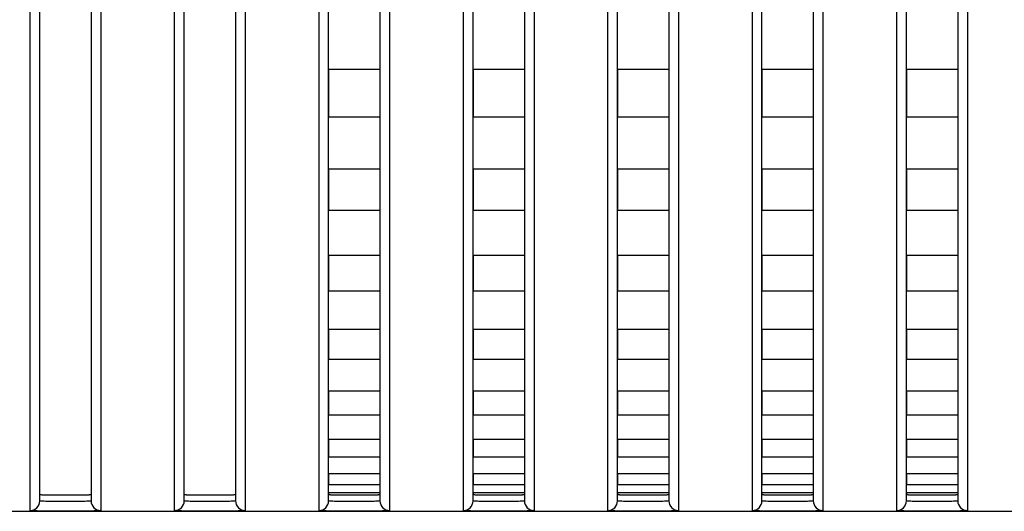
# Model space of a CAD drawing. Header units: millimetres. Extents: x -6054 to 364, y -1866 to 3094.
# Tile 282 of 360: x -3879 to -3848, y 1484 to 1499. Entities that reach past the tile are written whole.
import ezdxf

# ---------------------------------------------------------------- set-up
doc = ezdxf.new("R2010")
doc.units = ezdxf.units.MM
doc.header["$LTSCALE"] = 65.395
doc.layers.get('0').update_dxf_attribs({"linetype": 'CONTINUOUS'})

msp = doc.modelspace()

# ---------------------------------------------------------------- linework, layer by layer
at = {"linetype": 'Continuous'}
for p, q in [((-3878.223, 1484.478), (-3878.223, 1514.359)), ((-3876.623, 1514.359), (-3876.623, 1484.478)), ((-3873.723, 1484.478), (-3873.723, 1514.359)), ((-3872.123, 1514.359), (-3872.123, 1484.478)), ((-3869.223, 1484.478), (-3869.223, 1514.359)), ((-3867.623, 1514.359), (-3867.623, 1484.478)), ((-3864.723, 1484.478), (-3864.723, 1514.359)), ((-3863.123, 1514.359), (-3863.123, 1484.478)), ((-3860.223, 1484.478), (-3860.223, 1514.359)), ((-3858.623, 1514.359), (-3858.623, 1484.478)), ((-3855.723, 1484.478), (-3855.723, 1514.359)), ((-3854.123, 1514.359), (-3854.123, 1484.478)), ((-3851.223, 1484.478), (-3851.223, 1514.359)), ((-3849.623, 1514.359), (-3849.623, 1484.478)), ((-3878.523, 1484.178), (-3878.523, 1513.867)), ((-3878.223, 1484.678), (-3878.223, 1514.091)), ((-3878.223, 1484.678), (-3878.223, 1514.091)), ((-3876.623, 1514.091), (-3876.623, 1484.678)), ((-3876.623, 1514.091), (-3876.623, 1484.678)), ((-3876.323, 1513.867), (-3876.323, 1484.178)), ((-3874.023, 1484.178), (-3874.023, 1513.867)), ((-3873.723, 1484.678), (-3873.723, 1514.091)), ((-3873.723, 1484.678), (-3873.723, 1514.091)), ((-3872.123, 1514.091), (-3872.123, 1484.678)), ((-3872.123, 1514.091), (-3872.123, 1484.678)), ((-3871.823, 1513.867), (-3871.823, 1484.178)), ((-3869.523, 1484.178), (-3869.523, 1513.867)), ((-3867.323, 1513.867), (-3867.323, 1484.178)), ((-3865.023, 1484.178), (-3865.023, 1513.867)), ((-3862.823, 1513.867), (-3862.823, 1484.178)), ((-3860.523, 1484.178), (-3860.523, 1513.867)), ((-3858.323, 1513.867), (-3858.323, 1484.178)), ((-3856.023, 1484.178), (-3856.023, 1513.867)), ((-3853.823, 1513.867), (-3853.823, 1484.178)), ((-3851.523, 1484.178), (-3851.523, 1513.867)), ((-3849.323, 1513.867), (-3849.323, 1484.178)), ((-3867.623, 1497.91), (-3869.223, 1497.91)), ((-3867.623, 1497.91), (-3869.223, 1497.91)), ((-3869.223, 1497.91), (-3869.223, 1496.425)), ((-3869.223, 1497.91), (-3869.223, 1496.425)), ((-3867.623, 1497.91), (-3867.623, 1496.425)), ((-3867.623, 1497.91), (-3867.623, 1496.425)), ((-3863.123, 1497.91), (-3864.723, 1497.91)), ((-3863.123, 1497.91), (-3864.723, 1497.91)), ((-3864.723, 1497.91), (-3864.723, 1496.425)), ((-3864.723, 1497.91), (-3864.723, 1496.425)), ((-3863.123, 1497.91), (-3863.123, 1496.425)), ((-3863.123, 1497.91), (-3863.123, 1496.425)), ((-3858.623, 1497.91), (-3860.223, 1497.91)), ((-3858.623, 1497.91), (-3860.223, 1497.91)), ((-3860.223, 1497.91), (-3860.223, 1496.425)), ((-3860.223, 1497.91), (-3860.223, 1496.425)), ((-3858.623, 1497.91), (-3858.623, 1496.425)), ((-3858.623, 1497.91), (-3858.623, 1496.425)), ((-3854.123, 1497.91), (-3855.723, 1497.91)), ((-3854.123, 1497.91), (-3855.723, 1497.91)), ((-3855.723, 1497.91), (-3855.723, 1496.425)), ((-3855.723, 1497.91), (-3855.723, 1496.425)), ((-3854.123, 1497.91), (-3854.123, 1496.425)), ((-3854.123, 1497.91), (-3854.123, 1496.425)), ((-3849.623, 1497.91), (-3851.223, 1497.91)), ((-3849.623, 1497.91), (-3851.223, 1497.91)), ((-3851.223, 1497.91), (-3851.223, 1496.425)), ((-3851.223, 1497.91), (-3851.223, 1496.425)), ((-3849.623, 1497.91), (-3849.623, 1496.425)), ((-3849.623, 1497.91), (-3849.623, 1496.425)), ((-3867.623, 1496.425), (-3869.223, 1496.425)), ((-3867.623, 1496.425), (-3869.223, 1496.425)), ((-3863.123, 1496.425), (-3864.723, 1496.425)), ((-3863.123, 1496.425), (-3864.723, 1496.425)), ((-3858.623, 1496.425), (-3860.223, 1496.425)), ((-3858.623, 1496.425), (-3860.223, 1496.425)), ((-3854.123, 1496.425), (-3855.723, 1496.425)), ((-3854.123, 1496.425), (-3855.723, 1496.425)), ((-3849.623, 1496.425), (-3851.223, 1496.425)), ((-3849.623, 1496.425), (-3851.223, 1496.425)), ((-3867.623, 1494.806), (-3869.223, 1494.806)), ((-3867.623, 1494.806), (-3869.223, 1494.806)), ((-3869.223, 1494.806), (-3869.223, 1493.513)), ((-3869.223, 1494.806), (-3869.223, 1493.513)), ((-3867.623, 1494.806), (-3867.623, 1493.513)), ((-3867.623, 1494.806), (-3867.623, 1493.513)), ((-3863.123, 1494.806), (-3864.723, 1494.806)), ((-3863.123, 1494.806), (-3864.723, 1494.806)), ((-3864.723, 1494.806), (-3864.723, 1493.513)), ((-3864.723, 1494.806), (-3864.723, 1493.513)), ((-3863.123, 1494.806), (-3863.123, 1493.513)), ((-3863.123, 1494.806), (-3863.123, 1493.513)), ((-3858.623, 1494.806), (-3860.223, 1494.806)), ((-3858.623, 1494.806), (-3860.223, 1494.806)), ((-3860.223, 1494.806), (-3860.223, 1493.513)), ((-3860.223, 1494.806), (-3860.223, 1493.513)), ((-3858.623, 1494.806), (-3858.623, 1493.513)), ((-3858.623, 1494.806), (-3858.623, 1493.513)), ((-3854.123, 1494.806), (-3855.723, 1494.806)), ((-3854.123, 1494.806), (-3855.723, 1494.806)), ((-3855.723, 1494.806), (-3855.723, 1493.513)), ((-3855.723, 1494.806), (-3855.723, 1493.513)), ((-3854.123, 1494.806), (-3854.123, 1493.513)), ((-3854.123, 1494.806), (-3854.123, 1493.513)), ((-3849.623, 1494.806), (-3851.223, 1494.806)), ((-3849.623, 1494.806), (-3851.223, 1494.806)), ((-3851.223, 1494.806), (-3851.223, 1493.513)), ((-3851.223, 1494.806), (-3851.223, 1493.513)), ((-3849.623, 1494.806), (-3849.623, 1493.513)), ((-3849.623, 1494.806), (-3849.623, 1493.513)), ((-3867.623, 1493.513), (-3869.223, 1493.513)), ((-3867.623, 1493.513), (-3869.223, 1493.513)), ((-3863.123, 1493.513), (-3864.723, 1493.513)), ((-3863.123, 1493.513), (-3864.723, 1493.513)), ((-3858.623, 1493.513), (-3860.223, 1493.513)), ((-3858.623, 1493.513), (-3860.223, 1493.513)), ((-3854.123, 1493.513), (-3855.723, 1493.513)), ((-3854.123, 1493.513), (-3855.723, 1493.513)), ((-3849.623, 1493.513), (-3851.223, 1493.513)), ((-3849.623, 1493.513), (-3851.223, 1493.513)), ((-3867.623, 1492.112), (-3869.223, 1492.112)), ((-3867.623, 1492.112), (-3869.223, 1492.112)), ((-3869.223, 1492.112), (-3869.223, 1491.001)), ((-3869.223, 1492.112), (-3869.223, 1491.001)), ((-3867.623, 1492.112), (-3867.623, 1491.001)), ((-3867.623, 1492.112), (-3867.623, 1491.001)), ((-3863.123, 1492.112), (-3864.723, 1492.112)), ((-3863.123, 1492.112), (-3864.723, 1492.112)), ((-3864.723, 1492.112), (-3864.723, 1491.001)), ((-3864.723, 1492.112), (-3864.723, 1491.001)), ((-3863.123, 1492.112), (-3863.123, 1491.001)), ((-3863.123, 1492.112), (-3863.123, 1491.001)), ((-3858.623, 1492.112), (-3860.223, 1492.112)), ((-3858.623, 1492.112), (-3860.223, 1492.112)), ((-3860.223, 1492.112), (-3860.223, 1491.001)), ((-3860.223, 1492.112), (-3860.223, 1491.001)), ((-3858.623, 1492.112), (-3858.623, 1491.001)), ((-3858.623, 1492.112), (-3858.623, 1491.001)), ((-3854.123, 1492.112), (-3855.723, 1492.112)), ((-3854.123, 1492.112), (-3855.723, 1492.112)), ((-3855.723, 1492.112), (-3855.723, 1491.001)), ((-3855.723, 1492.112), (-3855.723, 1491.001)), ((-3854.123, 1492.112), (-3854.123, 1491.001)), ((-3854.123, 1492.112), (-3854.123, 1491.001)), ((-3849.623, 1492.112), (-3851.223, 1492.112)), ((-3849.623, 1492.112), (-3851.223, 1492.112)), ((-3851.223, 1492.112), (-3851.223, 1491.001)), ((-3851.223, 1492.112), (-3851.223, 1491.001)), ((-3849.623, 1492.112), (-3849.623, 1491.001)), ((-3849.623, 1492.112), (-3849.623, 1491.001)), ((-3867.623, 1491.001), (-3869.223, 1491.001)), ((-3867.623, 1491.001), (-3869.223, 1491.001)), ((-3863.123, 1491.001), (-3864.723, 1491.001)), ((-3863.123, 1491.001), (-3864.723, 1491.001)), ((-3858.623, 1491.001), (-3860.223, 1491.001)), ((-3858.623, 1491.001), (-3860.223, 1491.001)), ((-3854.123, 1491.001), (-3855.723, 1491.001)), ((-3854.123, 1491.001), (-3855.723, 1491.001)), ((-3849.623, 1491.001), (-3851.223, 1491.001)), ((-3849.623, 1491.001), (-3851.223, 1491.001)), ((-3867.623, 1489.808), (-3869.223, 1489.808)), ((-3867.623, 1489.808), (-3869.223, 1489.808)), ((-3869.223, 1489.808), (-3869.223, 1488.875)), ((-3869.223, 1489.808), (-3869.223, 1488.875)), ((-3867.623, 1489.808), (-3867.623, 1488.875)), ((-3867.623, 1489.808), (-3867.623, 1488.875)), ((-3863.123, 1489.808), (-3864.723, 1489.808)), ((-3863.123, 1489.808), (-3864.723, 1489.808)), ((-3864.723, 1489.808), (-3864.723, 1488.875)), ((-3864.723, 1489.808), (-3864.723, 1488.875)), ((-3863.123, 1489.808), (-3863.123, 1488.875)), ((-3863.123, 1489.808), (-3863.123, 1488.875)), ((-3858.623, 1489.808), (-3860.223, 1489.808)), ((-3858.623, 1489.808), (-3860.223, 1489.808)), ((-3860.223, 1489.808), (-3860.223, 1488.875)), ((-3860.223, 1489.808), (-3860.223, 1488.875)), ((-3858.623, 1489.808), (-3858.623, 1488.875)), ((-3858.623, 1489.808), (-3858.623, 1488.875)), ((-3854.123, 1489.808), (-3855.723, 1489.808)), ((-3854.123, 1489.808), (-3855.723, 1489.808)), ((-3855.723, 1489.808), (-3855.723, 1488.875)), ((-3855.723, 1489.808), (-3855.723, 1488.875)), ((-3854.123, 1489.808), (-3854.123, 1488.875)), ((-3854.123, 1489.808), (-3854.123, 1488.875)), ((-3849.623, 1489.808), (-3851.223, 1489.808)), ((-3849.623, 1489.808), (-3851.223, 1489.808)), ((-3851.223, 1489.808), (-3851.223, 1488.875)), ((-3851.223, 1489.808), (-3851.223, 1488.875)), ((-3849.623, 1489.808), (-3849.623, 1488.875)), ((-3849.623, 1489.808), (-3849.623, 1488.875)), ((-3867.623, 1488.875), (-3869.223, 1488.875)), ((-3867.623, 1488.875), (-3869.223, 1488.875)), ((-3863.123, 1488.875), (-3864.723, 1488.875)), ((-3863.123, 1488.875), (-3864.723, 1488.875)), ((-3858.623, 1488.875), (-3860.223, 1488.875)), ((-3858.623, 1488.875), (-3860.223, 1488.875)), ((-3854.123, 1488.875), (-3855.723, 1488.875)), ((-3854.123, 1488.875), (-3855.723, 1488.875)), ((-3849.623, 1488.875), (-3851.223, 1488.875)), ((-3849.623, 1488.875), (-3851.223, 1488.875)), ((-3867.623, 1487.894), (-3869.223, 1487.894)), ((-3867.623, 1487.894), (-3869.223, 1487.894)), ((-3869.223, 1487.894), (-3869.223, 1487.148)), ((-3869.223, 1487.894), (-3869.223, 1487.148)), ((-3867.623, 1487.894), (-3867.623, 1487.148)), ((-3867.623, 1487.894), (-3867.623, 1487.148)), ((-3863.123, 1487.894), (-3864.723, 1487.894)), ((-3863.123, 1487.894), (-3864.723, 1487.894)), ((-3864.723, 1487.894), (-3864.723, 1487.148)), ((-3864.723, 1487.894), (-3864.723, 1487.148)), ((-3863.123, 1487.894), (-3863.123, 1487.148)), ((-3863.123, 1487.894), (-3863.123, 1487.148)), ((-3858.623, 1487.894), (-3860.223, 1487.894)), ((-3858.623, 1487.894), (-3860.223, 1487.894)), ((-3860.223, 1487.894), (-3860.223, 1487.148)), ((-3860.223, 1487.894), (-3860.223, 1487.148)), ((-3858.623, 1487.894), (-3858.623, 1487.148)), ((-3858.623, 1487.894), (-3858.623, 1487.148)), ((-3854.123, 1487.894), (-3855.723, 1487.894)), ((-3854.123, 1487.894), (-3855.723, 1487.894)), ((-3855.723, 1487.894), (-3855.723, 1487.148)), ((-3855.723, 1487.894), (-3855.723, 1487.148)), ((-3854.123, 1487.894), (-3854.123, 1487.148)), ((-3854.123, 1487.894), (-3854.123, 1487.148)), ((-3849.623, 1487.894), (-3851.223, 1487.894)), ((-3849.623, 1487.894), (-3851.223, 1487.894)), ((-3851.223, 1487.894), (-3851.223, 1487.148)), ((-3851.223, 1487.894), (-3851.223, 1487.148)), ((-3849.623, 1487.894), (-3849.623, 1487.148)), ((-3849.623, 1487.894), (-3849.623, 1487.148)), ((-3867.623, 1487.148), (-3869.223, 1487.148)), ((-3867.623, 1487.148), (-3869.223, 1487.148)), ((-3863.123, 1487.148), (-3864.723, 1487.148)), ((-3863.123, 1487.148), (-3864.723, 1487.148)), ((-3858.623, 1487.148), (-3860.223, 1487.148)), ((-3858.623, 1487.148), (-3860.223, 1487.148)), ((-3854.123, 1487.148), (-3855.723, 1487.148)), ((-3854.123, 1487.148), (-3855.723, 1487.148)), ((-3849.623, 1487.148), (-3851.223, 1487.148)), ((-3849.623, 1487.148), (-3851.223, 1487.148)), ((-3867.623, 1486.389), (-3869.223, 1486.389)), ((-3867.623, 1486.389), (-3869.223, 1486.389)), ((-3869.223, 1486.389), (-3869.223, 1485.837)), ((-3869.223, 1486.389), (-3869.223, 1485.837)), ((-3867.623, 1486.389), (-3867.623, 1485.837)), ((-3867.623, 1486.389), (-3867.623, 1485.837)), ((-3863.123, 1486.389), (-3864.723, 1486.389)), ((-3863.123, 1486.389), (-3864.723, 1486.389)), ((-3864.723, 1486.389), (-3864.723, 1485.837)), ((-3864.723, 1486.389), (-3864.723, 1485.837)), ((-3863.123, 1486.389), (-3863.123, 1485.837)), ((-3863.123, 1486.389), (-3863.123, 1485.837)), ((-3858.623, 1486.389), (-3860.223, 1486.389)), ((-3858.623, 1486.389), (-3860.223, 1486.389)), ((-3860.223, 1486.389), (-3860.223, 1485.837)), ((-3860.223, 1486.389), (-3860.223, 1485.837)), ((-3858.623, 1486.389), (-3858.623, 1485.837)), ((-3858.623, 1486.389), (-3858.623, 1485.837)), ((-3854.123, 1486.389), (-3855.723, 1486.389)), ((-3854.123, 1486.389), (-3855.723, 1486.389)), ((-3855.723, 1486.389), (-3855.723, 1485.837)), ((-3855.723, 1486.389), (-3855.723, 1485.837)), ((-3854.123, 1486.389), (-3854.123, 1485.837)), ((-3854.123, 1486.389), (-3854.123, 1485.837)), ((-3849.623, 1486.389), (-3851.223, 1486.389)), ((-3849.623, 1486.389), (-3851.223, 1486.389)), ((-3851.223, 1486.389), (-3851.223, 1485.837)), ((-3851.223, 1486.389), (-3851.223, 1485.837)), ((-3849.623, 1486.389), (-3849.623, 1485.837)), ((-3849.623, 1486.389), (-3849.623, 1485.837)), ((-3867.623, 1485.837), (-3869.223, 1485.837)), ((-3867.623, 1485.837), (-3869.223, 1485.837)), ((-3863.123, 1485.837), (-3864.723, 1485.837)), ((-3863.123, 1485.837), (-3864.723, 1485.837)), ((-3858.623, 1485.837), (-3860.223, 1485.837)), ((-3858.623, 1485.837), (-3860.223, 1485.837)), ((-3854.123, 1485.837), (-3855.723, 1485.837)), ((-3854.123, 1485.837), (-3855.723, 1485.837)), ((-3849.623, 1485.837), (-3851.223, 1485.837)), ((-3849.623, 1485.837), (-3851.223, 1485.837)), ((-3867.623, 1485.315), (-3869.223, 1485.315)), ((-3867.623, 1485.315), (-3869.223, 1485.315)), ((-3869.223, 1485.315), (-3869.223, 1484.98)), ((-3869.223, 1485.315), (-3869.223, 1484.98)), ((-3867.623, 1485.315), (-3867.623, 1484.98)), ((-3867.623, 1485.315), (-3867.623, 1484.98)), ((-3863.123, 1485.315), (-3864.723, 1485.315)), ((-3863.123, 1485.315), (-3864.723, 1485.315)), ((-3864.723, 1485.315), (-3864.723, 1484.98)), ((-3864.723, 1485.315), (-3864.723, 1484.98)), ((-3863.123, 1485.315), (-3863.123, 1484.98)), ((-3863.123, 1485.315), (-3863.123, 1484.98)), ((-3858.623, 1485.315), (-3860.223, 1485.315)), ((-3858.623, 1485.315), (-3860.223, 1485.315)), ((-3860.223, 1485.315), (-3860.223, 1484.98)), ((-3860.223, 1485.315), (-3860.223, 1484.98)), ((-3858.623, 1485.315), (-3858.623, 1484.98)), ((-3858.623, 1485.315), (-3858.623, 1484.98)), ((-3854.123, 1485.315), (-3855.723, 1485.315)), ((-3854.123, 1485.315), (-3855.723, 1485.315)), ((-3855.723, 1485.315), (-3855.723, 1484.98)), ((-3855.723, 1485.315), (-3855.723, 1484.98)), ((-3854.123, 1485.315), (-3854.123, 1484.98)), ((-3854.123, 1485.315), (-3854.123, 1484.98)), ((-3849.623, 1485.315), (-3851.223, 1485.315)), ((-3849.623, 1485.315), (-3851.223, 1485.315)), ((-3851.223, 1485.315), (-3851.223, 1484.98)), ((-3851.223, 1485.315), (-3851.223, 1484.98)), ((-3849.623, 1485.315), (-3849.623, 1484.98)), ((-3849.623, 1485.315), (-3849.623, 1484.98)), ((-3867.623, 1484.98), (-3869.223, 1484.98)), ((-3867.623, 1484.98), (-3869.223, 1484.98)), ((-3863.123, 1484.98), (-3864.723, 1484.98)), ((-3863.123, 1484.98), (-3864.723, 1484.98)), ((-3858.623, 1484.98), (-3860.223, 1484.98)), ((-3858.623, 1484.98), (-3860.223, 1484.98)), ((-3854.123, 1484.98), (-3855.723, 1484.98)), ((-3854.123, 1484.98), (-3855.723, 1484.98)), ((-3849.623, 1484.98), (-3851.223, 1484.98)), ((-3849.623, 1484.98), (-3851.223, 1484.98)), ((-3867.623, 1484.731), (-3869.223, 1484.731)), ((-3867.623, 1484.731), (-3869.223, 1484.731)), ((-3869.223, 1484.731), (-3869.223, 1484.678)), ((-3869.223, 1484.731), (-3869.223, 1484.678)), ((-3867.623, 1484.731), (-3867.623, 1484.678)), ((-3867.623, 1484.731), (-3867.623, 1484.678)), ((-3863.123, 1484.731), (-3864.723, 1484.731)), ((-3863.123, 1484.731), (-3864.723, 1484.731)), ((-3864.723, 1484.731), (-3864.723, 1484.678)), ((-3864.723, 1484.731), (-3864.723, 1484.678)), ((-3863.123, 1484.731), (-3863.123, 1484.678)), ((-3863.123, 1484.731), (-3863.123, 1484.678)), ((-3858.623, 1484.731), (-3860.223, 1484.731)), ((-3858.623, 1484.731), (-3860.223, 1484.731)), ((-3860.223, 1484.731), (-3860.223, 1484.678)), ((-3860.223, 1484.731), (-3860.223, 1484.678)), ((-3858.623, 1484.731), (-3858.623, 1484.678)), ((-3858.623, 1484.731), (-3858.623, 1484.678)), ((-3854.123, 1484.731), (-3855.723, 1484.731)), ((-3854.123, 1484.731), (-3855.723, 1484.731)), ((-3855.723, 1484.731), (-3855.723, 1484.678)), ((-3855.723, 1484.731), (-3855.723, 1484.678)), ((-3854.123, 1484.731), (-3854.123, 1484.678)), ((-3854.123, 1484.731), (-3854.123, 1484.678)), ((-3849.623, 1484.731), (-3851.223, 1484.731)), ((-3849.623, 1484.731), (-3851.223, 1484.731)), ((-3851.223, 1484.731), (-3851.223, 1484.678)), ((-3851.223, 1484.731), (-3851.223, 1484.678)), ((-3849.623, 1484.731), (-3849.623, 1484.678)), ((-3849.623, 1484.731), (-3849.623, 1484.678)), ((-4432.673, 1484.154), (-3353.673, 1484.154))]:
    msp.add_line(p, q, dxfattribs=at)
for centre, start, end in [((-3878.523, 1484.478), 269.9896, 359.9896), ((-3876.323, 1484.478), 180.0104, 270.0104), ((-3874.023, 1484.478), 269.9896, 359.9896), ((-3871.823, 1484.478), 180.0104, 270.0104), ((-3869.523, 1484.478), 269.9896, 359.9896), ((-3867.323, 1484.478), 180.0104, 270.0104), ((-3865.023, 1484.478), 269.9896, 359.9896), ((-3862.823, 1484.478), 180.0104, 270.0104), ((-3860.523, 1484.478), 269.9896, 359.9896), ((-3858.323, 1484.478), 180.0104, 270.0104), ((-3856.023, 1484.478), 269.9896, 359.9896), ((-3853.823, 1484.478), 180.0104, 270.0104), ((-3851.523, 1484.478), 269.9896, 359.9896), ((-3849.323, 1484.478), 180.0104, 270.0104)]:
    msp.add_arc(centre, 0.3, start, end, dxfattribs=at)
for points, knots in [([(-3878.223, 1484.678), (-3878.223, 1484.676), (-3878.216, 1484.675), (-3878.206, 1484.673), (-3878.186, 1484.672), (-3878.16, 1484.67), (-3878.126, 1484.668), (-3878.069, 1484.667), (-3877.982, 1484.665), (-3877.862, 1484.663), (-3877.725, 1484.662), (-3877.577, 1484.661), (-3877.423, 1484.661), (-3877.269, 1484.661), (-3877.121, 1484.662), (-3876.984, 1484.663), (-3876.865, 1484.665), (-3876.778, 1484.667), (-3876.72, 1484.668), (-3876.686, 1484.67), (-3876.66, 1484.672), (-3876.64, 1484.673), (-3876.631, 1484.675), (-3876.623, 1484.676), (-3876.623, 1484.678)], [0, 0, 0, 0, 0.002721, 0.01001, 0.021969, 0.038509, 0.059481, 0.084689, 0.146812, 0.222502, 0.308855, 0.402555, 0.5, 0.597445, 0.691145, 0.777498, 0.853188, 0.915311, 0.940519, 0.961491, 0.978031, 0.98999, 0.997279, 1, 1, 1, 1]), ([(-3878.223, 1484.678), (-3878.223, 1484.676), (-3878.216, 1484.675), (-3878.206, 1484.673), (-3878.186, 1484.672), (-3878.16, 1484.67), (-3878.126, 1484.668), (-3878.069, 1484.667), (-3877.982, 1484.665), (-3877.862, 1484.663), (-3877.725, 1484.662), (-3877.577, 1484.661), (-3877.423, 1484.661), (-3877.269, 1484.661), (-3877.121, 1484.662), (-3876.984, 1484.663), (-3876.865, 1484.665), (-3876.778, 1484.667), (-3876.72, 1484.668), (-3876.686, 1484.67), (-3876.66, 1484.672), (-3876.64, 1484.673), (-3876.631, 1484.675), (-3876.623, 1484.676), (-3876.623, 1484.678)], [0, 0, 0, 0, 0.002721, 0.01001, 0.021969, 0.038509, 0.059481, 0.084689, 0.146812, 0.222502, 0.308855, 0.402555, 0.5, 0.597445, 0.691145, 0.777498, 0.853188, 0.915311, 0.940519, 0.961491, 0.978031, 0.98999, 0.997279, 1, 1, 1, 1]), ([(-3878.223, 1484.678), (-3878.223, 1484.676), (-3878.216, 1484.675), (-3878.206, 1484.673), (-3878.186, 1484.672), (-3878.16, 1484.67), (-3878.126, 1484.668), (-3878.069, 1484.667), (-3877.982, 1484.665), (-3877.862, 1484.663), (-3877.725, 1484.662), (-3877.577, 1484.661), (-3877.423, 1484.661), (-3877.269, 1484.661), (-3877.121, 1484.662), (-3876.984, 1484.663), (-3876.865, 1484.665), (-3876.778, 1484.667), (-3876.72, 1484.668), (-3876.686, 1484.67), (-3876.66, 1484.672), (-3876.64, 1484.673), (-3876.631, 1484.675), (-3876.623, 1484.676), (-3876.623, 1484.678)], [0, 0, 0, 0, 0.002721, 0.01001, 0.021969, 0.038509, 0.059481, 0.084689, 0.146812, 0.222502, 0.308855, 0.402555, 0.5, 0.597445, 0.691145, 0.777498, 0.853188, 0.915311, 0.940519, 0.961491, 0.978031, 0.98999, 0.997279, 1, 1, 1, 1]), ([(-3873.723, 1484.678), (-3873.723, 1484.676), (-3873.716, 1484.675), (-3873.706, 1484.673), (-3873.686, 1484.672), (-3873.66, 1484.67), (-3873.626, 1484.668), (-3873.569, 1484.667), (-3873.482, 1484.665), (-3873.362, 1484.663), (-3873.225, 1484.662), (-3873.077, 1484.661), (-3872.923, 1484.661), (-3872.769, 1484.661), (-3872.621, 1484.662), (-3872.484, 1484.663), (-3872.365, 1484.665), (-3872.278, 1484.667), (-3872.22, 1484.668), (-3872.186, 1484.67), (-3872.16, 1484.672), (-3872.14, 1484.673), (-3872.131, 1484.675), (-3872.123, 1484.676), (-3872.123, 1484.678)], [0, 0, 0, 0, 0.002721, 0.01001, 0.021969, 0.038509, 0.059481, 0.084689, 0.146812, 0.222502, 0.308855, 0.402555, 0.5, 0.597445, 0.691145, 0.777498, 0.853188, 0.915311, 0.940519, 0.961491, 0.978031, 0.98999, 0.997279, 1, 1, 1, 1]), ([(-3873.723, 1484.678), (-3873.723, 1484.676), (-3873.716, 1484.675), (-3873.706, 1484.673), (-3873.686, 1484.672), (-3873.66, 1484.67), (-3873.626, 1484.668), (-3873.569, 1484.667), (-3873.482, 1484.665), (-3873.362, 1484.663), (-3873.225, 1484.662), (-3873.077, 1484.661), (-3872.923, 1484.661), (-3872.769, 1484.661), (-3872.621, 1484.662), (-3872.484, 1484.663), (-3872.365, 1484.665), (-3872.278, 1484.667), (-3872.22, 1484.668), (-3872.186, 1484.67), (-3872.16, 1484.672), (-3872.14, 1484.673), (-3872.131, 1484.675), (-3872.123, 1484.676), (-3872.123, 1484.678)], [0, 0, 0, 0, 0.002721, 0.01001, 0.021969, 0.038509, 0.059481, 0.084689, 0.146812, 0.222502, 0.308855, 0.402555, 0.5, 0.597445, 0.691145, 0.777498, 0.853188, 0.915311, 0.940519, 0.961491, 0.978031, 0.98999, 0.997279, 1, 1, 1, 1]), ([(-3873.723, 1484.678), (-3873.723, 1484.676), (-3873.716, 1484.675), (-3873.706, 1484.673), (-3873.686, 1484.672), (-3873.66, 1484.67), (-3873.626, 1484.668), (-3873.569, 1484.667), (-3873.482, 1484.665), (-3873.362, 1484.663), (-3873.225, 1484.662), (-3873.077, 1484.661), (-3872.923, 1484.661), (-3872.769, 1484.661), (-3872.621, 1484.662), (-3872.484, 1484.663), (-3872.365, 1484.665), (-3872.278, 1484.667), (-3872.22, 1484.668), (-3872.186, 1484.67), (-3872.16, 1484.672), (-3872.14, 1484.673), (-3872.131, 1484.675), (-3872.123, 1484.676), (-3872.123, 1484.678)], [0, 0, 0, 0, 0.002721, 0.01001, 0.021969, 0.038509, 0.059481, 0.084689, 0.146812, 0.222502, 0.308855, 0.402555, 0.5, 0.597445, 0.691145, 0.777498, 0.853188, 0.915311, 0.940519, 0.961491, 0.978031, 0.98999, 0.997279, 1, 1, 1, 1]), ([(-3869.223, 1484.678), (-3869.223, 1484.676), (-3869.216, 1484.675), (-3869.206, 1484.673), (-3869.186, 1484.672), (-3869.16, 1484.67), (-3869.126, 1484.668), (-3869.069, 1484.667), (-3868.982, 1484.665), (-3868.862, 1484.663), (-3868.725, 1484.662), (-3868.577, 1484.661), (-3868.423, 1484.661), (-3868.269, 1484.661), (-3868.121, 1484.662), (-3867.984, 1484.663), (-3867.865, 1484.665), (-3867.778, 1484.667), (-3867.72, 1484.668), (-3867.686, 1484.67), (-3867.66, 1484.672), (-3867.64, 1484.673), (-3867.631, 1484.675), (-3867.623, 1484.676), (-3867.623, 1484.678)], [0, 0, 0, 0, 0.002721, 0.01001, 0.021969, 0.038509, 0.059481, 0.084689, 0.146812, 0.222502, 0.308855, 0.402555, 0.5, 0.597445, 0.691145, 0.777498, 0.853188, 0.915311, 0.940519, 0.961491, 0.978031, 0.98999, 0.997279, 1, 1, 1, 1]), ([(-3869.223, 1484.678), (-3869.223, 1484.676), (-3869.216, 1484.675), (-3869.206, 1484.673), (-3869.186, 1484.672), (-3869.16, 1484.67), (-3869.126, 1484.668), (-3869.069, 1484.667), (-3868.982, 1484.665), (-3868.862, 1484.663), (-3868.725, 1484.662), (-3868.577, 1484.661), (-3868.423, 1484.661), (-3868.269, 1484.661), (-3868.121, 1484.662), (-3867.984, 1484.663), (-3867.865, 1484.665), (-3867.778, 1484.667), (-3867.72, 1484.668), (-3867.686, 1484.67), (-3867.66, 1484.672), (-3867.64, 1484.673), (-3867.631, 1484.675), (-3867.623, 1484.676), (-3867.623, 1484.678)], [0, 0, 0, 0, 0.002721, 0.01001, 0.021969, 0.038509, 0.059481, 0.084689, 0.146812, 0.222502, 0.308855, 0.402555, 0.5, 0.597445, 0.691145, 0.777498, 0.853188, 0.915311, 0.940519, 0.961491, 0.978031, 0.98999, 0.997279, 1, 1, 1, 1]), ([(-3869.223, 1484.678), (-3869.223, 1484.676), (-3869.216, 1484.675), (-3869.206, 1484.673), (-3869.186, 1484.672), (-3869.16, 1484.67), (-3869.126, 1484.668), (-3869.069, 1484.667), (-3868.982, 1484.665), (-3868.862, 1484.663), (-3868.725, 1484.662), (-3868.577, 1484.661), (-3868.423, 1484.661), (-3868.269, 1484.661), (-3868.121, 1484.662), (-3867.984, 1484.663), (-3867.865, 1484.665), (-3867.778, 1484.667), (-3867.72, 1484.668), (-3867.686, 1484.67), (-3867.66, 1484.672), (-3867.64, 1484.673), (-3867.631, 1484.675), (-3867.623, 1484.676), (-3867.623, 1484.678)], [0, 0, 0, 0, 0.002721, 0.01001, 0.021969, 0.038509, 0.059481, 0.084689, 0.146812, 0.222502, 0.308855, 0.402555, 0.5, 0.597445, 0.691145, 0.777498, 0.853188, 0.915311, 0.940519, 0.961491, 0.978031, 0.98999, 0.997279, 1, 1, 1, 1]), ([(-3864.723, 1484.678), (-3864.723, 1484.676), (-3864.716, 1484.675), (-3864.706, 1484.673), (-3864.686, 1484.672), (-3864.66, 1484.67), (-3864.626, 1484.668), (-3864.569, 1484.667), (-3864.482, 1484.665), (-3864.362, 1484.663), (-3864.225, 1484.662), (-3864.077, 1484.661), (-3863.923, 1484.661), (-3863.769, 1484.661), (-3863.621, 1484.662), (-3863.484, 1484.663), (-3863.365, 1484.665), (-3863.278, 1484.667), (-3863.22, 1484.668), (-3863.186, 1484.67), (-3863.16, 1484.672), (-3863.14, 1484.673), (-3863.131, 1484.675), (-3863.123, 1484.676), (-3863.123, 1484.678)], [0, 0, 0, 0, 0.002721, 0.01001, 0.021969, 0.038509, 0.059481, 0.084689, 0.146812, 0.222502, 0.308855, 0.402555, 0.5, 0.597445, 0.691145, 0.777498, 0.853188, 0.915311, 0.940519, 0.961491, 0.978031, 0.98999, 0.997279, 1, 1, 1, 1]), ([(-3864.723, 1484.678), (-3864.723, 1484.676), (-3864.716, 1484.675), (-3864.706, 1484.673), (-3864.686, 1484.672), (-3864.66, 1484.67), (-3864.626, 1484.668), (-3864.569, 1484.667), (-3864.482, 1484.665), (-3864.362, 1484.663), (-3864.225, 1484.662), (-3864.077, 1484.661), (-3863.923, 1484.661), (-3863.769, 1484.661), (-3863.621, 1484.662), (-3863.484, 1484.663), (-3863.365, 1484.665), (-3863.278, 1484.667), (-3863.22, 1484.668), (-3863.186, 1484.67), (-3863.16, 1484.672), (-3863.14, 1484.673), (-3863.131, 1484.675), (-3863.123, 1484.676), (-3863.123, 1484.678)], [0, 0, 0, 0, 0.002721, 0.01001, 0.021969, 0.038509, 0.059481, 0.084689, 0.146812, 0.222502, 0.308855, 0.402555, 0.5, 0.597445, 0.691145, 0.777498, 0.853188, 0.915311, 0.940519, 0.961491, 0.978031, 0.98999, 0.997279, 1, 1, 1, 1]), ([(-3864.723, 1484.678), (-3864.723, 1484.676), (-3864.716, 1484.675), (-3864.706, 1484.673), (-3864.686, 1484.672), (-3864.66, 1484.67), (-3864.626, 1484.668), (-3864.569, 1484.667), (-3864.482, 1484.665), (-3864.362, 1484.663), (-3864.225, 1484.662), (-3864.077, 1484.661), (-3863.923, 1484.661), (-3863.769, 1484.661), (-3863.621, 1484.662), (-3863.484, 1484.663), (-3863.365, 1484.665), (-3863.278, 1484.667), (-3863.22, 1484.668), (-3863.186, 1484.67), (-3863.16, 1484.672), (-3863.14, 1484.673), (-3863.131, 1484.675), (-3863.123, 1484.676), (-3863.123, 1484.678)], [0, 0, 0, 0, 0.002721, 0.01001, 0.021969, 0.038509, 0.059481, 0.084689, 0.146812, 0.222502, 0.308855, 0.402555, 0.5, 0.597445, 0.691145, 0.777498, 0.853188, 0.915311, 0.940519, 0.961491, 0.978031, 0.98999, 0.997279, 1, 1, 1, 1]), ([(-3860.223, 1484.678), (-3860.223, 1484.676), (-3860.216, 1484.675), (-3860.206, 1484.673), (-3860.186, 1484.672), (-3860.16, 1484.67), (-3860.126, 1484.668), (-3860.069, 1484.667), (-3859.982, 1484.665), (-3859.862, 1484.663), (-3859.725, 1484.662), (-3859.577, 1484.661), (-3859.423, 1484.661), (-3859.269, 1484.661), (-3859.121, 1484.662), (-3858.984, 1484.663), (-3858.865, 1484.665), (-3858.778, 1484.667), (-3858.72, 1484.668), (-3858.686, 1484.67), (-3858.66, 1484.672), (-3858.64, 1484.673), (-3858.631, 1484.675), (-3858.623, 1484.676), (-3858.623, 1484.678)], [0, 0, 0, 0, 0.002721, 0.01001, 0.021969, 0.038509, 0.059481, 0.084689, 0.146812, 0.222502, 0.308855, 0.402555, 0.5, 0.597445, 0.691145, 0.777498, 0.853188, 0.915311, 0.940519, 0.961491, 0.978031, 0.98999, 0.997279, 1, 1, 1, 1]), ([(-3860.223, 1484.678), (-3860.223, 1484.676), (-3860.216, 1484.675), (-3860.206, 1484.673), (-3860.186, 1484.672), (-3860.16, 1484.67), (-3860.126, 1484.668), (-3860.069, 1484.667), (-3859.982, 1484.665), (-3859.862, 1484.663), (-3859.725, 1484.662), (-3859.577, 1484.661), (-3859.423, 1484.661), (-3859.269, 1484.661), (-3859.121, 1484.662), (-3858.984, 1484.663), (-3858.865, 1484.665), (-3858.778, 1484.667), (-3858.72, 1484.668), (-3858.686, 1484.67), (-3858.66, 1484.672), (-3858.64, 1484.673), (-3858.631, 1484.675), (-3858.623, 1484.676), (-3858.623, 1484.678)], [0, 0, 0, 0, 0.002721, 0.01001, 0.021969, 0.038509, 0.059481, 0.084689, 0.146812, 0.222502, 0.308855, 0.402555, 0.5, 0.597445, 0.691145, 0.777498, 0.853188, 0.915311, 0.940519, 0.961491, 0.978031, 0.98999, 0.997279, 1, 1, 1, 1]), ([(-3860.223, 1484.678), (-3860.223, 1484.676), (-3860.216, 1484.675), (-3860.206, 1484.673), (-3860.186, 1484.672), (-3860.16, 1484.67), (-3860.126, 1484.668), (-3860.069, 1484.667), (-3859.982, 1484.665), (-3859.862, 1484.663), (-3859.725, 1484.662), (-3859.577, 1484.661), (-3859.423, 1484.661), (-3859.269, 1484.661), (-3859.121, 1484.662), (-3858.984, 1484.663), (-3858.865, 1484.665), (-3858.778, 1484.667), (-3858.72, 1484.668), (-3858.686, 1484.67), (-3858.66, 1484.672), (-3858.64, 1484.673), (-3858.631, 1484.675), (-3858.623, 1484.676), (-3858.623, 1484.678)], [0, 0, 0, 0, 0.002721, 0.01001, 0.021969, 0.038509, 0.059481, 0.084689, 0.146812, 0.222502, 0.308855, 0.402555, 0.5, 0.597445, 0.691145, 0.777498, 0.853188, 0.915311, 0.940519, 0.961491, 0.978031, 0.98999, 0.997279, 1, 1, 1, 1]), ([(-3855.723, 1484.678), (-3855.723, 1484.676), (-3855.716, 1484.675), (-3855.706, 1484.673), (-3855.686, 1484.672), (-3855.66, 1484.67), (-3855.626, 1484.668), (-3855.569, 1484.667), (-3855.482, 1484.665), (-3855.362, 1484.663), (-3855.225, 1484.662), (-3855.077, 1484.661), (-3854.923, 1484.661), (-3854.769, 1484.661), (-3854.621, 1484.662), (-3854.484, 1484.663), (-3854.365, 1484.665), (-3854.278, 1484.667), (-3854.22, 1484.668), (-3854.186, 1484.67), (-3854.16, 1484.672), (-3854.14, 1484.673), (-3854.131, 1484.675), (-3854.123, 1484.676), (-3854.123, 1484.678)], [0, 0, 0, 0, 0.002721, 0.01001, 0.021969, 0.038509, 0.059481, 0.084689, 0.146812, 0.222502, 0.308855, 0.402555, 0.5, 0.597445, 0.691145, 0.777498, 0.853188, 0.915311, 0.940519, 0.961491, 0.978031, 0.98999, 0.997279, 1, 1, 1, 1]), ([(-3855.723, 1484.678), (-3855.723, 1484.676), (-3855.716, 1484.675), (-3855.706, 1484.673), (-3855.686, 1484.672), (-3855.66, 1484.67), (-3855.626, 1484.668), (-3855.569, 1484.667), (-3855.482, 1484.665), (-3855.362, 1484.663), (-3855.225, 1484.662), (-3855.077, 1484.661), (-3854.923, 1484.661), (-3854.769, 1484.661), (-3854.621, 1484.662), (-3854.484, 1484.663), (-3854.365, 1484.665), (-3854.278, 1484.667), (-3854.22, 1484.668), (-3854.186, 1484.67), (-3854.16, 1484.672), (-3854.14, 1484.673), (-3854.131, 1484.675), (-3854.123, 1484.676), (-3854.123, 1484.678)], [0, 0, 0, 0, 0.002721, 0.01001, 0.021969, 0.038509, 0.059481, 0.084689, 0.146812, 0.222502, 0.308855, 0.402555, 0.5, 0.597445, 0.691145, 0.777498, 0.853188, 0.915311, 0.940519, 0.961491, 0.978031, 0.98999, 0.997279, 1, 1, 1, 1]), ([(-3855.723, 1484.678), (-3855.723, 1484.676), (-3855.716, 1484.675), (-3855.706, 1484.673), (-3855.686, 1484.672), (-3855.66, 1484.67), (-3855.626, 1484.668), (-3855.569, 1484.667), (-3855.482, 1484.665), (-3855.362, 1484.663), (-3855.225, 1484.662), (-3855.077, 1484.661), (-3854.923, 1484.661), (-3854.769, 1484.661), (-3854.621, 1484.662), (-3854.484, 1484.663), (-3854.365, 1484.665), (-3854.278, 1484.667), (-3854.22, 1484.668), (-3854.186, 1484.67), (-3854.16, 1484.672), (-3854.14, 1484.673), (-3854.131, 1484.675), (-3854.123, 1484.676), (-3854.123, 1484.678)], [0, 0, 0, 0, 0.002721, 0.01001, 0.021969, 0.038509, 0.059481, 0.084689, 0.146812, 0.222502, 0.308855, 0.402555, 0.5, 0.597445, 0.691145, 0.777498, 0.853188, 0.915311, 0.940519, 0.961491, 0.978031, 0.98999, 0.997279, 1, 1, 1, 1]), ([(-3851.223, 1484.678), (-3851.223, 1484.676), (-3851.216, 1484.675), (-3851.206, 1484.673), (-3851.186, 1484.672), (-3851.16, 1484.67), (-3851.126, 1484.668), (-3851.069, 1484.667), (-3850.982, 1484.665), (-3850.862, 1484.663), (-3850.725, 1484.662), (-3850.577, 1484.661), (-3850.423, 1484.661), (-3850.269, 1484.661), (-3850.121, 1484.662), (-3849.984, 1484.663), (-3849.865, 1484.665), (-3849.778, 1484.667), (-3849.72, 1484.668), (-3849.686, 1484.67), (-3849.66, 1484.672), (-3849.64, 1484.673), (-3849.631, 1484.675), (-3849.623, 1484.676), (-3849.623, 1484.678)], [0, 0, 0, 0, 0.002721, 0.01001, 0.021969, 0.038509, 0.059481, 0.084689, 0.146812, 0.222502, 0.308855, 0.402555, 0.5, 0.597445, 0.691145, 0.777498, 0.853188, 0.915311, 0.940519, 0.961491, 0.978031, 0.98999, 0.997279, 1, 1, 1, 1]), ([(-3851.223, 1484.678), (-3851.223, 1484.676), (-3851.216, 1484.675), (-3851.206, 1484.673), (-3851.186, 1484.672), (-3851.16, 1484.67), (-3851.126, 1484.668), (-3851.069, 1484.667), (-3850.982, 1484.665), (-3850.862, 1484.663), (-3850.725, 1484.662), (-3850.577, 1484.661), (-3850.423, 1484.661), (-3850.269, 1484.661), (-3850.121, 1484.662), (-3849.984, 1484.663), (-3849.865, 1484.665), (-3849.778, 1484.667), (-3849.72, 1484.668), (-3849.686, 1484.67), (-3849.66, 1484.672), (-3849.64, 1484.673), (-3849.631, 1484.675), (-3849.623, 1484.676), (-3849.623, 1484.678)], [0, 0, 0, 0, 0.002721, 0.01001, 0.021969, 0.038509, 0.059481, 0.084689, 0.146812, 0.222502, 0.308855, 0.402555, 0.5, 0.597445, 0.691145, 0.777498, 0.853188, 0.915311, 0.940519, 0.961491, 0.978031, 0.98999, 0.997279, 1, 1, 1, 1]), ([(-3851.223, 1484.678), (-3851.223, 1484.676), (-3851.216, 1484.675), (-3851.206, 1484.673), (-3851.186, 1484.672), (-3851.16, 1484.67), (-3851.126, 1484.668), (-3851.069, 1484.667), (-3850.982, 1484.665), (-3850.862, 1484.663), (-3850.725, 1484.662), (-3850.577, 1484.661), (-3850.423, 1484.661), (-3850.269, 1484.661), (-3850.121, 1484.662), (-3849.984, 1484.663), (-3849.865, 1484.665), (-3849.778, 1484.667), (-3849.72, 1484.668), (-3849.686, 1484.67), (-3849.66, 1484.672), (-3849.64, 1484.673), (-3849.631, 1484.675), (-3849.623, 1484.676), (-3849.623, 1484.678)], [0, 0, 0, 0, 0.002721, 0.01001, 0.021969, 0.038509, 0.059481, 0.084689, 0.146812, 0.222502, 0.308855, 0.402555, 0.5, 0.597445, 0.691145, 0.777498, 0.853188, 0.915311, 0.940519, 0.961491, 0.978031, 0.98999, 0.997279, 1, 1, 1, 1]), ([(-3876.623, 1484.478), (-3876.623, 1484.476), (-3876.63, 1484.474), (-3876.64, 1484.472), (-3876.66, 1484.47), (-3876.7, 1484.467), (-3876.767, 1484.464), (-3876.865, 1484.461), (-3876.984, 1484.459), (-3877.121, 1484.458), (-3877.269, 1484.457), (-3877.423, 1484.457), (-3877.577, 1484.457), (-3877.725, 1484.458), (-3877.862, 1484.459), (-3877.982, 1484.461), (-3878.08, 1484.464), (-3878.147, 1484.467), (-3878.186, 1484.47), (-3878.206, 1484.472), (-3878.216, 1484.474), (-3878.223, 1484.476), (-3878.223, 1484.478)], [0, 0, 0, 0, 0.002976, 0.01034, 0.022326, 0.038871, 0.085025, 0.147098, 0.222725, 0.309008, 0.402632, 0.499999, 0.597367, 0.690991, 0.777274, 0.852901, 0.914974, 0.961128, 0.977674, 0.98966, 0.997024, 1, 1, 1, 1]), ([(-3872.123, 1484.478), (-3872.123, 1484.476), (-3872.13, 1484.474), (-3872.14, 1484.472), (-3872.16, 1484.47), (-3872.2, 1484.467), (-3872.267, 1484.464), (-3872.365, 1484.461), (-3872.484, 1484.459), (-3872.621, 1484.458), (-3872.769, 1484.457), (-3872.923, 1484.457), (-3873.077, 1484.457), (-3873.225, 1484.458), (-3873.362, 1484.459), (-3873.482, 1484.461), (-3873.58, 1484.464), (-3873.647, 1484.467), (-3873.686, 1484.47), (-3873.706, 1484.472), (-3873.716, 1484.474), (-3873.723, 1484.476), (-3873.723, 1484.478)], [0, 0, 0, 0, 0.002976, 0.01034, 0.022326, 0.038871, 0.085025, 0.147098, 0.222725, 0.309008, 0.402632, 0.499999, 0.597367, 0.690991, 0.777274, 0.852901, 0.914974, 0.961128, 0.977674, 0.98966, 0.997024, 1, 1, 1, 1]), ([(-3867.623, 1484.478), (-3867.623, 1484.476), (-3867.63, 1484.474), (-3867.64, 1484.472), (-3867.66, 1484.47), (-3867.7, 1484.467), (-3867.767, 1484.464), (-3867.865, 1484.461), (-3867.984, 1484.459), (-3868.121, 1484.458), (-3868.269, 1484.457), (-3868.423, 1484.457), (-3868.577, 1484.457), (-3868.725, 1484.458), (-3868.862, 1484.459), (-3868.982, 1484.461), (-3869.08, 1484.464), (-3869.147, 1484.467), (-3869.186, 1484.47), (-3869.206, 1484.472), (-3869.216, 1484.474), (-3869.223, 1484.476), (-3869.223, 1484.478)], [0, 0, 0, 0, 0.002976, 0.01034, 0.022326, 0.038871, 0.085025, 0.147098, 0.222725, 0.309008, 0.402632, 0.499999, 0.597367, 0.690991, 0.777274, 0.852901, 0.914974, 0.961128, 0.977674, 0.98966, 0.997024, 1, 1, 1, 1]), ([(-3863.123, 1484.478), (-3863.123, 1484.476), (-3863.13, 1484.474), (-3863.14, 1484.472), (-3863.16, 1484.47), (-3863.2, 1484.467), (-3863.267, 1484.464), (-3863.365, 1484.461), (-3863.484, 1484.459), (-3863.621, 1484.458), (-3863.769, 1484.457), (-3863.923, 1484.457), (-3864.077, 1484.457), (-3864.225, 1484.458), (-3864.362, 1484.459), (-3864.482, 1484.461), (-3864.58, 1484.464), (-3864.647, 1484.467), (-3864.686, 1484.47), (-3864.706, 1484.472), (-3864.716, 1484.474), (-3864.723, 1484.476), (-3864.723, 1484.478)], [0, 0, 0, 0, 0.002976, 0.01034, 0.022326, 0.038871, 0.085025, 0.147098, 0.222725, 0.309008, 0.402632, 0.499999, 0.597367, 0.690991, 0.777274, 0.852901, 0.914974, 0.961128, 0.977674, 0.98966, 0.997024, 1, 1, 1, 1]), ([(-3858.623, 1484.478), (-3858.623, 1484.476), (-3858.63, 1484.474), (-3858.64, 1484.472), (-3858.66, 1484.47), (-3858.7, 1484.467), (-3858.767, 1484.464), (-3858.865, 1484.461), (-3858.984, 1484.459), (-3859.121, 1484.458), (-3859.269, 1484.457), (-3859.423, 1484.457), (-3859.577, 1484.457), (-3859.725, 1484.458), (-3859.862, 1484.459), (-3859.982, 1484.461), (-3860.08, 1484.464), (-3860.147, 1484.467), (-3860.186, 1484.47), (-3860.206, 1484.472), (-3860.216, 1484.474), (-3860.223, 1484.476), (-3860.223, 1484.478)], [0, 0, 0, 0, 0.002976, 0.01034, 0.022326, 0.038871, 0.085025, 0.147098, 0.222725, 0.309008, 0.402632, 0.499999, 0.597367, 0.690991, 0.777274, 0.852901, 0.914974, 0.961128, 0.977674, 0.98966, 0.997024, 1, 1, 1, 1]), ([(-3854.123, 1484.478), (-3854.123, 1484.476), (-3854.13, 1484.474), (-3854.14, 1484.472), (-3854.16, 1484.47), (-3854.2, 1484.467), (-3854.267, 1484.464), (-3854.365, 1484.461), (-3854.484, 1484.459), (-3854.621, 1484.458), (-3854.769, 1484.457), (-3854.923, 1484.457), (-3855.077, 1484.457), (-3855.225, 1484.458), (-3855.362, 1484.459), (-3855.482, 1484.461), (-3855.58, 1484.464), (-3855.647, 1484.467), (-3855.686, 1484.47), (-3855.706, 1484.472), (-3855.716, 1484.474), (-3855.723, 1484.476), (-3855.723, 1484.478)], [0, 0, 0, 0, 0.002976, 0.01034, 0.022326, 0.038871, 0.085025, 0.147098, 0.222725, 0.309008, 0.402632, 0.499999, 0.597367, 0.690991, 0.777274, 0.852901, 0.914974, 0.961128, 0.977674, 0.98966, 0.997024, 1, 1, 1, 1]), ([(-3849.623, 1484.478), (-3849.623, 1484.476), (-3849.63, 1484.474), (-3849.64, 1484.472), (-3849.66, 1484.47), (-3849.7, 1484.467), (-3849.767, 1484.464), (-3849.865, 1484.461), (-3849.984, 1484.459), (-3850.121, 1484.458), (-3850.269, 1484.457), (-3850.423, 1484.457), (-3850.577, 1484.457), (-3850.725, 1484.458), (-3850.862, 1484.459), (-3850.982, 1484.461), (-3851.08, 1484.464), (-3851.147, 1484.467), (-3851.186, 1484.47), (-3851.206, 1484.472), (-3851.216, 1484.474), (-3851.223, 1484.476), (-3851.223, 1484.478)], [0, 0, 0, 0, 0.002976, 0.01034, 0.022326, 0.038871, 0.085025, 0.147098, 0.222725, 0.309008, 0.402632, 0.499999, 0.597367, 0.690991, 0.777274, 0.852901, 0.914974, 0.961128, 0.977674, 0.98966, 0.997024, 1, 1, 1, 1]), ([(-3876.323, 1484.178), (-3876.323, 1484.176), (-3876.333, 1484.175), (-3876.346, 1484.172), (-3876.374, 1484.17), (-3876.41, 1484.168), (-3876.456, 1484.166), (-3876.535, 1484.163), (-3876.654, 1484.161), (-3876.819, 1484.159), (-3877.007, 1484.158), (-3877.211, 1484.157), (-3877.423, 1484.157), (-3877.635, 1484.157), (-3877.839, 1484.158), (-3878.027, 1484.159), (-3878.192, 1484.161), (-3878.311, 1484.163), (-3878.391, 1484.166), (-3878.437, 1484.168), (-3878.472, 1484.17), (-3878.5, 1484.172), (-3878.513, 1484.175), (-3878.523, 1484.176), (-3878.523, 1484.178)], [0, 0, 0, 0, 0.002716, 0.009974, 0.021884, 0.038363, 0.059267, 0.084407, 0.146421, 0.222076, 0.308492, 0.402345, 0.499999, 0.597653, 0.691507, 0.777923, 0.853578, 0.915592, 0.940732, 0.961637, 0.978116, 0.990026, 0.997284, 1, 1, 1, 1]), ([(-3871.823, 1484.178), (-3871.823, 1484.176), (-3871.833, 1484.175), (-3871.846, 1484.172), (-3871.874, 1484.17), (-3871.91, 1484.168), (-3871.956, 1484.166), (-3872.035, 1484.163), (-3872.154, 1484.161), (-3872.319, 1484.159), (-3872.507, 1484.158), (-3872.711, 1484.157), (-3872.923, 1484.157), (-3873.135, 1484.157), (-3873.339, 1484.158), (-3873.527, 1484.159), (-3873.692, 1484.161), (-3873.811, 1484.163), (-3873.891, 1484.166), (-3873.937, 1484.168), (-3873.972, 1484.17), (-3874, 1484.172), (-3874.013, 1484.175), (-3874.023, 1484.176), (-3874.023, 1484.178)], [0, 0, 0, 0, 0.002716, 0.009974, 0.021884, 0.038363, 0.059267, 0.084407, 0.146421, 0.222076, 0.308492, 0.402345, 0.499999, 0.597653, 0.691507, 0.777923, 0.853578, 0.915592, 0.940732, 0.961637, 0.978116, 0.990026, 0.997284, 1, 1, 1, 1]), ([(-3867.323, 1484.178), (-3867.323, 1484.176), (-3867.333, 1484.175), (-3867.346, 1484.172), (-3867.374, 1484.17), (-3867.41, 1484.168), (-3867.456, 1484.166), (-3867.535, 1484.163), (-3867.654, 1484.161), (-3867.819, 1484.159), (-3868.007, 1484.158), (-3868.211, 1484.157), (-3868.423, 1484.157), (-3868.635, 1484.157), (-3868.839, 1484.158), (-3869.027, 1484.159), (-3869.192, 1484.161), (-3869.311, 1484.163), (-3869.391, 1484.166), (-3869.437, 1484.168), (-3869.472, 1484.17), (-3869.5, 1484.172), (-3869.513, 1484.175), (-3869.523, 1484.176), (-3869.523, 1484.178)], [0, 0, 0, 0, 0.002716, 0.009974, 0.021884, 0.038363, 0.059267, 0.084407, 0.146421, 0.222076, 0.308492, 0.402345, 0.499999, 0.597653, 0.691507, 0.777923, 0.853578, 0.915592, 0.940732, 0.961637, 0.978116, 0.990026, 0.997284, 1, 1, 1, 1]), ([(-3862.823, 1484.178), (-3862.823, 1484.176), (-3862.833, 1484.175), (-3862.846, 1484.172), (-3862.874, 1484.17), (-3862.91, 1484.168), (-3862.956, 1484.166), (-3863.035, 1484.163), (-3863.154, 1484.161), (-3863.319, 1484.159), (-3863.507, 1484.158), (-3863.711, 1484.157), (-3863.923, 1484.157), (-3864.135, 1484.157), (-3864.339, 1484.158), (-3864.527, 1484.159), (-3864.692, 1484.161), (-3864.811, 1484.163), (-3864.891, 1484.166), (-3864.937, 1484.168), (-3864.972, 1484.17), (-3865, 1484.172), (-3865.013, 1484.175), (-3865.023, 1484.176), (-3865.023, 1484.178)], [0, 0, 0, 0, 0.002716, 0.009974, 0.021884, 0.038363, 0.059267, 0.084407, 0.146421, 0.222076, 0.308492, 0.402345, 0.499999, 0.597653, 0.691507, 0.777923, 0.853578, 0.915592, 0.940732, 0.961637, 0.978116, 0.990026, 0.997284, 1, 1, 1, 1]), ([(-3858.323, 1484.178), (-3858.323, 1484.176), (-3858.333, 1484.175), (-3858.346, 1484.172), (-3858.374, 1484.17), (-3858.41, 1484.168), (-3858.456, 1484.166), (-3858.535, 1484.163), (-3858.654, 1484.161), (-3858.819, 1484.159), (-3859.007, 1484.158), (-3859.211, 1484.157), (-3859.423, 1484.157), (-3859.635, 1484.157), (-3859.839, 1484.158), (-3860.027, 1484.159), (-3860.192, 1484.161), (-3860.311, 1484.163), (-3860.391, 1484.166), (-3860.437, 1484.168), (-3860.472, 1484.17), (-3860.5, 1484.172), (-3860.513, 1484.175), (-3860.523, 1484.176), (-3860.523, 1484.178)], [0, 0, 0, 0, 0.002716, 0.009974, 0.021884, 0.038363, 0.059267, 0.084407, 0.146421, 0.222076, 0.308492, 0.402345, 0.499999, 0.597653, 0.691507, 0.777923, 0.853578, 0.915592, 0.940732, 0.961637, 0.978116, 0.990026, 0.997284, 1, 1, 1, 1]), ([(-3853.823, 1484.178), (-3853.823, 1484.176), (-3853.833, 1484.175), (-3853.846, 1484.172), (-3853.874, 1484.17), (-3853.91, 1484.168), (-3853.956, 1484.166), (-3854.035, 1484.163), (-3854.154, 1484.161), (-3854.319, 1484.159), (-3854.507, 1484.158), (-3854.711, 1484.157), (-3854.923, 1484.157), (-3855.135, 1484.157), (-3855.339, 1484.158), (-3855.527, 1484.159), (-3855.692, 1484.161), (-3855.811, 1484.163), (-3855.891, 1484.166), (-3855.937, 1484.168), (-3855.972, 1484.17), (-3856, 1484.172), (-3856.013, 1484.175), (-3856.023, 1484.176), (-3856.023, 1484.178)], [0, 0, 0, 0, 0.002716, 0.009974, 0.021884, 0.038363, 0.059267, 0.084407, 0.146421, 0.222076, 0.308492, 0.402345, 0.499999, 0.597653, 0.691507, 0.777923, 0.853578, 0.915592, 0.940732, 0.961637, 0.978116, 0.990026, 0.997284, 1, 1, 1, 1]), ([(-3849.323, 1484.178), (-3849.323, 1484.176), (-3849.333, 1484.175), (-3849.346, 1484.172), (-3849.374, 1484.17), (-3849.41, 1484.168), (-3849.456, 1484.166), (-3849.535, 1484.163), (-3849.654, 1484.161), (-3849.819, 1484.159), (-3850.007, 1484.158), (-3850.211, 1484.157), (-3850.423, 1484.157), (-3850.635, 1484.157), (-3850.839, 1484.158), (-3851.027, 1484.159), (-3851.192, 1484.161), (-3851.311, 1484.163), (-3851.391, 1484.166), (-3851.437, 1484.168), (-3851.472, 1484.17), (-3851.5, 1484.172), (-3851.513, 1484.175), (-3851.523, 1484.176), (-3851.523, 1484.178)], [0, 0, 0, 0, 0.002716, 0.009974, 0.021884, 0.038363, 0.059267, 0.084407, 0.146421, 0.222076, 0.308492, 0.402345, 0.499999, 0.597653, 0.691507, 0.777923, 0.853578, 0.915592, 0.940732, 0.961637, 0.978116, 0.990026, 0.997284, 1, 1, 1, 1])]:
    msp.add_open_spline(points, degree=3, knots=knots, dxfattribs=at)

doc.saveas('drawing.dxf')
